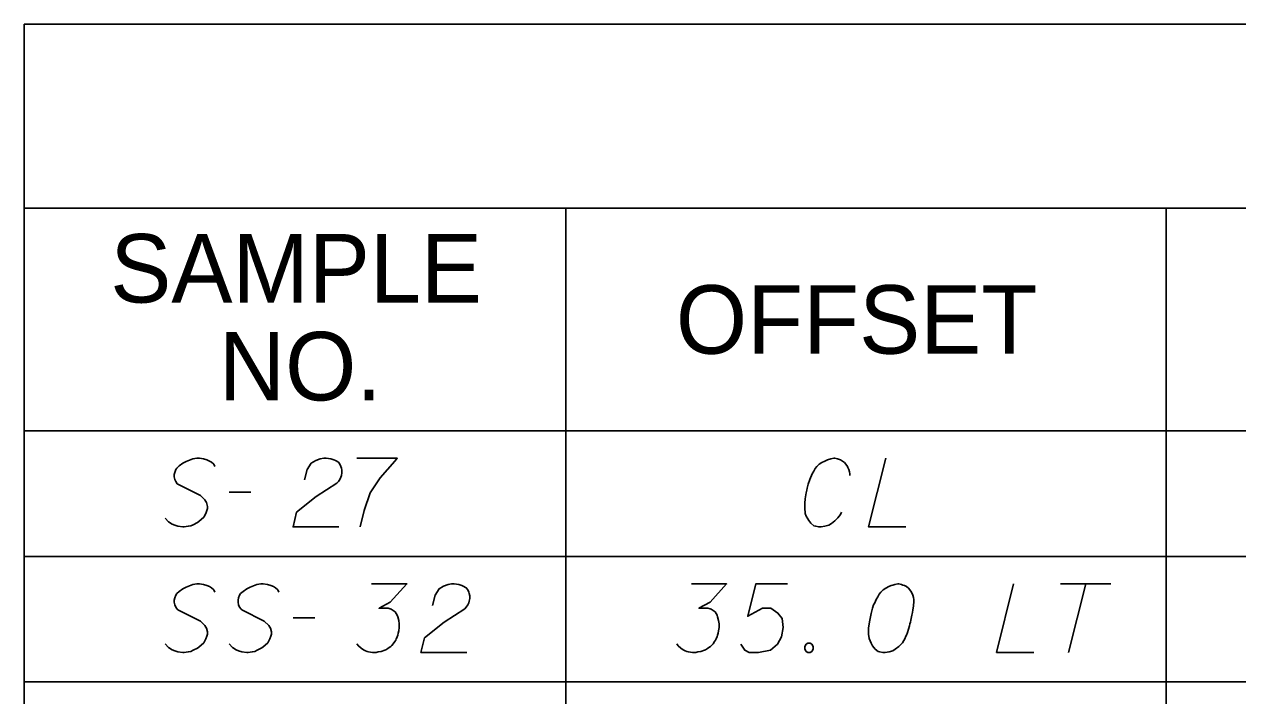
# Model space of a CAD drawing. Extents: x 2074207 to 2076812, y 516372 to 523312.
# Drawn here: x 2076260.6 to 2076345.6, y 519310.3 to 519357.3 of the extents above; entities that cross this region are included whole.
import ezdxf

# ---------------------------------------------------------------- set-up
doc = ezdxf.new("R2010")
doc.units = 0
for name, color, linetype in [('Prop DirtTable_ Soil Test Results - Outline (Major)', 7, 'Continuous'), ('Prop DirtTable_ Soil Test Results - Outline (Minor)', 7, 'Continuous'), ('Prop DirtTable_ Soil Test Results - Tx (Header - Small)', 7, 'Continuous'), ('Prop DirtTable_ Soil Test Results - Tx (Sample Data)', 7, 'Continuous')]:
    doc.layers.add(name, color=color, linetype=linetype)

msp = doc.modelspace()

# ---------------------------------------------------------------- linework, layer by layer
at = {"layer": 'Prop DirtTable_ Soil Test Results - Outline (Major)'}
for p, q in [((2076260.609, 519357.307), (2076260.609, 519328.821)), ((2076260.609, 519357.307), (2076811.903, 519357.307)), ((2076260.609, 519328.821), (2076260.609, 519320.021)), ((2076260.609, 519328.821), (2076811.903, 519328.821)), ((2076260.609, 519328.821), (2076811.903, 519328.821)), ((2076260.609, 519320.021), (2076260.609, 519311.221)), ((2076260.609, 519311.221), (2076260.609, 519302.421))]:
    msp.add_line(p, q, dxfattribs=at)
at = {"layer": 'Prop DirtTable_ Soil Test Results - Outline (Minor)'}
for p, q in [((2076260.609, 519344.421), (2076811.903, 519344.421)), ((2076298.545, 519344.421), (2076298.545, 519320.021)), ((2076340.594, 519344.421), (2076340.594, 519320.021)), ((2076260.609, 519320.021), (2076811.903, 519320.021)), ((2076260.609, 519320.021), (2076811.903, 519320.021)), ((2076298.546, 519320.021), (2076298.546, 519311.221)), ((2076340.594, 519320.021), (2076340.594, 519311.221)), ((2076260.609, 519311.221), (2076811.903, 519311.221)), ((2076260.609, 519311.221), (2076811.903, 519311.221)), ((2076298.546, 519311.221), (2076298.546, 519302.421)), ((2076340.594, 519311.221), (2076340.594, 519302.421))]:
    msp.add_line(p, q, dxfattribs=at)
at = {"layer": 'Prop DirtTable_ Soil Test Results - Tx (Sample Data)'}
for points in [[(2076273.968, 519326.324), (2076273.897, 519326.475), (2076273.721, 519326.626), (2076273.58, 519326.702), (2076273.403, 519326.778), (2076273.157, 519326.853), (2076272.874, 519326.891), (2076272.698, 519326.891), (2076272.416, 519326.853), (2076271.957, 519326.664), (2076271.71, 519326.551), (2076271.463, 519326.362), (2076271.287, 519326.211), (2076271.216, 519326.097), (2076271.146, 519325.908), (2076271.111, 519325.757), (2076271.111, 519325.606), (2076271.146, 519325.417), (2076271.216, 519325.266), (2076271.322, 519325.115), (2076271.358, 519325.077), (2076272.945, 519324.283), (2076273.262, 519323.981), (2076273.333, 519323.867), (2076273.368, 519323.792), (2076273.439, 519323.527), (2076273.439, 519323.376), (2076273.403, 519323.225), (2076273.333, 519323.036), (2076273.192, 519322.771), (2076272.839, 519322.469), (2076272.733, 519322.393), (2076272.451, 519322.242), (2076272.275, 519322.167), (2076272.098, 519322.129), (2076271.816, 519322.091), (2076271.71, 519322.091), (2076271.358, 519322.129), (2076271.146, 519322.204), (2076270.969, 519322.28), (2076270.723, 519322.431), (2076270.476, 519322.696)], [(2076280.247, 519325.379), (2076280.423, 519326.097), (2076280.706, 519326.551), (2076281.023, 519326.74), (2076281.34, 519326.853), (2076281.587, 519326.891), (2076281.764, 519326.891), (2076282.081, 519326.853), (2076282.293, 519326.778), (2076282.399, 519326.74), (2076282.61, 519326.626), (2076282.716, 519326.475), (2076282.787, 519326.324), (2076282.822, 519326.211), (2076282.857, 519326.059), (2076282.857, 519325.87), (2076282.822, 519325.681), (2076282.787, 519325.568), (2076282.716, 519325.417), (2076282.61, 519325.266), (2076282.505, 519325.152), (2076281.058, 519324.207), (2076279.683, 519323.111), (2076279.436, 519322.091), (2076282.646, 519322.091)], [(2076283.916, 519326.891), (2076286.738, 519326.891), (2076286.561, 519326.702), (2076285.538, 519325.53), (2076284.833, 519324.472), (2076284.409, 519323.225), (2076284.127, 519322.091)], [(2076318.45, 519325.681), (2076318.45, 519325.795), (2076318.415, 519325.946), (2076318.38, 519326.097), (2076318.309, 519326.248), (2076318.274, 519326.324), (2076318.168, 519326.475), (2076318.062, 519326.589), (2076317.921, 519326.702), (2076317.78, 519326.778), (2076317.569, 519326.853), (2076317.392, 519326.891), (2076317.322, 519326.891), (2076317.11, 519326.853), (2076316.863, 519326.778), (2076316.687, 519326.702), (2076316.475, 519326.589), (2076316.299, 519326.475), (2076316.122, 519326.324), (2076316.016, 519326.173), (2076315.911, 519325.984), (2076315.805, 519325.795), (2076315.628, 519325.417), (2076315.523, 519325.077), (2076315.452, 519324.812), (2076315.417, 519324.661), (2076315.381, 519324.472), (2076315.311, 519324.056), (2076315.276, 519323.754), (2076315.276, 519323.414), (2076315.311, 519323.036), (2076315.381, 519322.847), (2076315.487, 519322.658), (2076315.558, 519322.544), (2076315.699, 519322.355), (2076315.911, 519322.167), (2076316.052, 519322.129), (2076316.263, 519322.091), (2076316.404, 519322.091), (2076316.44, 519322.091), (2076316.687, 519322.129), (2076316.969, 519322.204), (2076317.145, 519322.318), (2076317.392, 519322.507), (2076317.604, 519322.733), (2076317.78, 519322.96), (2076317.851, 519323.111)], [(2076320.955, 519326.891), (2076319.756, 519322.091), (2076322.366, 519322.091)], [(2076274.956, 519324.51), (2076276.472, 519324.51)], [(2076273.968, 519317.524), (2076273.897, 519317.675), (2076273.721, 519317.826), (2076273.58, 519317.902), (2076273.403, 519317.978), (2076273.157, 519318.053), (2076272.874, 519318.091), (2076272.698, 519318.091), (2076272.416, 519318.053), (2076271.957, 519317.864), (2076271.71, 519317.751), (2076271.463, 519317.562), (2076271.287, 519317.411), (2076271.216, 519317.297), (2076271.146, 519317.108), (2076271.111, 519316.957), (2076271.111, 519316.806), (2076271.146, 519316.617), (2076271.216, 519316.466), (2076271.322, 519316.315), (2076271.358, 519316.277), (2076272.945, 519315.483), (2076273.262, 519315.181), (2076273.333, 519315.067), (2076273.368, 519314.992), (2076273.439, 519314.727), (2076273.439, 519314.576), (2076273.403, 519314.425), (2076273.333, 519314.236), (2076273.192, 519313.971), (2076272.839, 519313.669), (2076272.733, 519313.593), (2076272.451, 519313.442), (2076272.275, 519313.367), (2076272.098, 519313.329), (2076271.816, 519313.291), (2076271.71, 519313.291), (2076271.358, 519313.329), (2076271.146, 519313.404), (2076270.969, 519313.48), (2076270.723, 519313.631), (2076270.476, 519313.896)], [(2076278.448, 519317.524), (2076278.377, 519317.675), (2076278.201, 519317.826), (2076278.06, 519317.902), (2076277.883, 519317.978), (2076277.637, 519318.053), (2076277.354, 519318.091), (2076277.178, 519318.091), (2076276.896, 519318.053), (2076276.437, 519317.864), (2076276.19, 519317.751), (2076275.943, 519317.562), (2076275.767, 519317.411), (2076275.696, 519317.297), (2076275.626, 519317.108), (2076275.591, 519316.957), (2076275.591, 519316.806), (2076275.626, 519316.617), (2076275.696, 519316.466), (2076275.802, 519316.315), (2076275.838, 519316.277), (2076277.425, 519315.483), (2076277.742, 519315.181), (2076277.813, 519315.067), (2076277.848, 519314.992), (2076277.919, 519314.727), (2076277.919, 519314.576), (2076277.883, 519314.425), (2076277.813, 519314.236), (2076277.672, 519313.971), (2076277.319, 519313.669), (2076277.213, 519313.593), (2076276.931, 519313.442), (2076276.755, 519313.367), (2076276.578, 519313.329), (2076276.296, 519313.291), (2076276.19, 519313.291), (2076275.838, 519313.329), (2076275.626, 519313.404), (2076275.449, 519313.48), (2076275.203, 519313.631), (2076274.956, 519313.896)], [(2076284.939, 519318.091), (2076287.408, 519318.091), (2076286.244, 519316.806), (2076285.468, 519316.39), (2076286.103, 519316.39), (2076286.244, 519316.352), (2076286.314, 519316.315), (2076286.385, 519316.277), (2076286.455, 519316.239), (2076286.597, 519316.126), (2076286.667, 519316.012), (2076286.738, 519315.899), (2076286.773, 519315.785), (2076286.843, 519315.521), (2076286.879, 519315.294), (2076286.879, 519315.181), (2076286.879, 519315.03), (2076286.843, 519314.803), (2076286.808, 519314.652), (2076286.773, 519314.5), (2076286.738, 519314.387), (2076286.702, 519314.311), (2076286.667, 519314.236), (2076286.632, 519314.16), (2076286.561, 519314.047), (2076286.455, 519313.896), (2076286.35, 519313.782), (2076286.279, 519313.707), (2076286.173, 519313.631), (2076286.067, 519313.555), (2076285.926, 519313.48), (2076285.856, 519313.442), (2076285.609, 519313.367), (2076285.397, 519313.329), (2076285.256, 519313.291), (2076285.009, 519313.291), (2076284.727, 519313.329), (2076284.621, 519313.367), (2076284.515, 519313.404), (2076284.409, 519313.442), (2076284.304, 519313.518), (2076284.198, 519313.593), (2076284.021, 519313.744), (2076283.916, 519313.896)], [(2076289.207, 519316.579), (2076289.383, 519317.297), (2076289.666, 519317.751), (2076289.983, 519317.94), (2076290.3, 519318.053), (2076290.547, 519318.091), (2076290.724, 519318.091), (2076291.041, 519318.053), (2076291.253, 519317.978), (2076291.359, 519317.94), (2076291.57, 519317.826), (2076291.676, 519317.675), (2076291.747, 519317.524), (2076291.782, 519317.411), (2076291.817, 519317.259), (2076291.817, 519317.07), (2076291.782, 519316.881), (2076291.747, 519316.768), (2076291.676, 519316.617), (2076291.57, 519316.466), (2076291.465, 519316.352), (2076290.018, 519315.407), (2076288.643, 519314.311), (2076288.396, 519313.291), (2076291.606, 519313.291)], [(2076307.339, 519318.091), (2076309.808, 519318.091), (2076308.644, 519316.806), (2076307.868, 519316.39), (2076308.503, 519316.39), (2076308.644, 519316.352), (2076308.714, 519316.315), (2076308.785, 519316.277), (2076308.855, 519316.239), (2076308.997, 519316.126), (2076309.067, 519316.012), (2076309.138, 519315.899), (2076309.173, 519315.785), (2076309.243, 519315.521), (2076309.279, 519315.294), (2076309.279, 519315.181), (2076309.279, 519315.03), (2076309.243, 519314.803), (2076309.208, 519314.652), (2076309.173, 519314.5), (2076309.138, 519314.387), (2076309.102, 519314.311), (2076309.067, 519314.236), (2076309.032, 519314.16), (2076308.961, 519314.047), (2076308.855, 519313.896), (2076308.75, 519313.782), (2076308.679, 519313.707), (2076308.573, 519313.631), (2076308.467, 519313.555), (2076308.326, 519313.48), (2076308.256, 519313.442), (2076308.009, 519313.367), (2076307.797, 519313.329), (2076307.656, 519313.291), (2076307.409, 519313.291), (2076307.127, 519313.329), (2076307.021, 519313.367), (2076306.915, 519313.404), (2076306.809, 519313.442), (2076306.704, 519313.518), (2076306.598, 519313.593), (2076306.421, 519313.744), (2076306.316, 519313.896)], [(2076314.076, 519318.091), (2076311.854, 519318.091), (2076311.289, 519315.823), (2076312.312, 519316.39), (2076312.912, 519316.39), (2076313.406, 519316.05), (2076313.688, 519315.672), (2076313.759, 519315.03), (2076313.653, 519314.387), (2076313.371, 519313.858), (2076312.877, 519313.442), (2076312.03, 519313.291), (2076311.395, 519313.291), (2076311.078, 519313.442), (2076310.796, 519313.858)], [(2076321.872, 519318.091), (2076321.802, 519318.091), (2076321.59, 519318.053), (2076321.449, 519318.015), (2076321.343, 519317.978), (2076321.167, 519317.902), (2076320.955, 519317.789), (2076320.779, 519317.675), (2076320.602, 519317.524), (2076320.496, 519317.373), (2076320.391, 519317.184), (2076320.285, 519316.995), (2076320.179, 519316.768), (2076320.108, 519316.617), (2076320.038, 519316.39), (2076319.932, 519316.012), (2076319.826, 519315.445), (2076319.756, 519314.992), (2076319.756, 519314.576), (2076319.791, 519314.274), (2076319.932, 519313.933), (2076320.038, 519313.744), (2076320.214, 519313.518), (2076320.426, 519313.367), (2076320.532, 519313.329), (2076320.743, 519313.291), (2076320.92, 519313.291), (2076321.202, 519313.329), (2076321.449, 519313.404), (2076321.625, 519313.518), (2076321.872, 519313.707), (2076321.978, 519313.82), (2076322.119, 519313.971), (2076322.225, 519314.122), (2076322.295, 519314.236), (2076322.366, 519314.425), (2076322.401, 519314.5), (2076322.472, 519314.689), (2076322.542, 519314.916), (2076322.613, 519315.143), (2076322.648, 519315.294), (2076322.683, 519315.407), (2076322.719, 519315.559), (2076322.789, 519315.899), (2076322.825, 519316.088), (2076322.86, 519316.277), (2076322.895, 519316.541), (2076322.93, 519316.881), (2076322.93, 519316.995), (2076322.895, 519317.146), (2076322.86, 519317.297), (2076322.754, 519317.524), (2076322.648, 519317.675), (2076322.542, 519317.789), (2076322.401, 519317.902), (2076322.26, 519317.978), (2076322.154, 519318.015), (2076322.049, 519318.053), (2076321.872, 519318.091)], [(2076329.915, 519318.091), (2076328.716, 519313.291), (2076331.326, 519313.291)], [(2076333.196, 519318.091), (2076336.723, 519318.091)], [(2076334.959, 519318.091), (2076333.76, 519313.291)], [(2076279.436, 519315.71), (2076280.952, 519315.71)], [(2076315.487, 519313.933), (2076315.664, 519313.933), (2076315.769, 519313.858), (2076315.875, 519313.707), (2076315.875, 519313.518), (2076315.769, 519313.367), (2076315.664, 519313.291), (2076315.487, 519313.291), (2076315.381, 519313.367), (2076315.276, 519313.518), (2076315.276, 519313.707), (2076315.381, 519313.858), (2076315.487, 519313.933)]]:
    msp.add_lwpolyline(points, dxfattribs=at)

# ---------------------------------------------------------------- texts
at = {"layer": 'Prop DirtTable_ Soil Test Results - Tx (Header - Small)'}
for s, p in [('SAMPLE', (2076266.632, 519337.807)), ('OFFSET', (2076306.254, 519334.221)), ('NO.', (2076274.244, 519330.95))]:
    msp.add_text(s, height=4.8, dxfattribs=at).set_placement(p)

doc.saveas('drawing.dxf')
